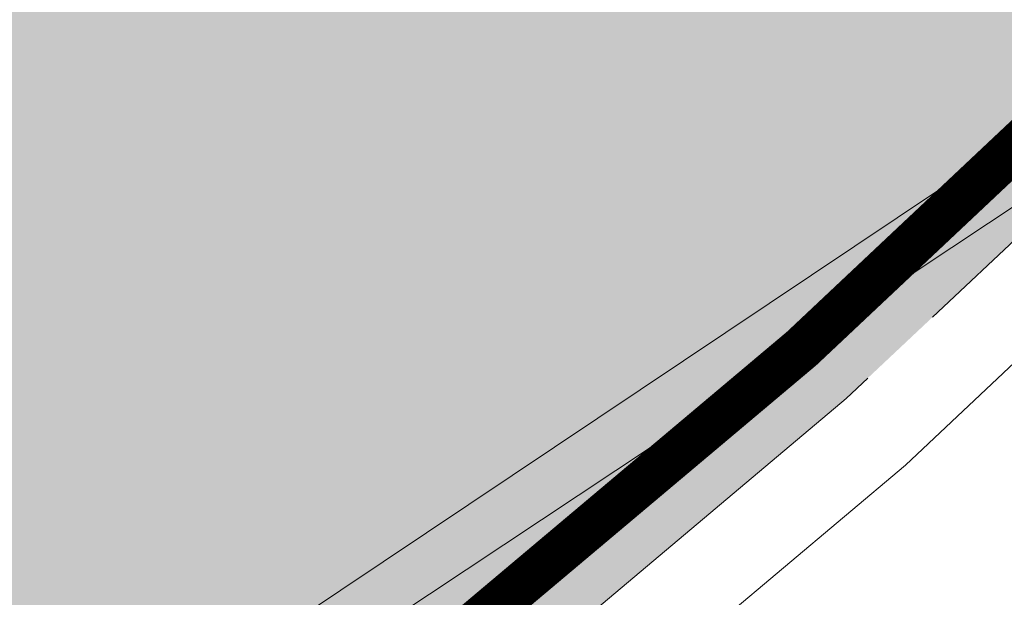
# Model space of a CAD drawing. Header units: metres. Extents: x 163628 to 168255, y 402691 to 405367.
# Tile 792 of 1056: x 165581.12 to 165583.33, y 403987.57 to 403988.87. Entities that reach past the tile are written whole.
import ezdxf

# ---------------------------------------------------------------- set-up
doc = ezdxf.new("R2010")
doc.units = ezdxf.units.M
doc.linetypes.add('X-CA190022.004-UO-DWM_Snelfietsroute$0$VH-OPSLUITBAND_150X250', pattern=[24, 16, -2, 4, -2])
doc.layers.add('X-CA190022.004-UO-ARC_Arcering$0$N-WE-VH-VERHARDING_ASFALT_ROOD-A', color=14, linetype='Continuous', lineweight=0, transparency=0.5)
for name, color, linetype, lineweight in [('X-CA190022.004-UO-DTM inmeting_v0.1$0$B-WE-VH-KANTOPSLUITING_ACHTERKANTBAND-G', 246, 'Continuous', 0), ('X-CA190022.004-UO-DTM inmeting_v0.1$0$B-WE-VH-VERHARDING_ASFALT-G', 246, 'Continuous', 0), ('X-CA190022.004-UO-DWM_Snelfietsroute$0$N-WE-VH-KANTOPSLUITING_ACHTERKANTBAND-G', 7, 'Continuous', 20), ('X-CA190022.004-UO-DWM_Snelfietsroute$0$N-WE-VH-KANTOPSLUITING_OPSLUITBAND_200X250-G', 7, 'X-CA190022.004-UO-DWM_Snelfietsroute$0$VH-OPSLUITBAND_150X250', 20), ('X-CA190022.004-UO-DWM_Snelfietsroute$0$N-WE-VW-MARKERING_LANGS_STREEP_DOORGETROKKEN_010-G', 7, 'Continuous', 20)]:
    doc.layers.add(name, color=color, linetype=linetype, lineweight=lineweight)

msp = doc.modelspace()

# ---------------------------------------------------------------- hatches: boundary and pattern name
at = {"layer": 'X-CA190022.004-UO-ARC_Arcering$0$N-WE-VH-VERHARDING_ASFALT_ROOD-A'}
h = msp.add_hatch(color=256, dxfattribs=at)
h.dxf.hatch_style = 1
h.paths.add_polyline_path([(165588.5397, 403996.273), (165588.8853, 403997.3315), (165589.1715, 403998.4068), (165589.3984, 403999.5004), (165589.5504, 404000.5309), (165589.5865, 404000.8111, -0.02054), (165589.7849, 404002.1127), (165585.3891, 404002.7277, -0.252243), (165578.1417, 403989.3919), (165579.9444, 403986.3795), (165580.1979, 403985.9486), (165580.2587, 403985.9853), (165580.3389, 403986.0368), (165581.2144, 403986.6215), (165582.1122, 403987.2961), (165582.9705, 403988.0188), (165583.7868, 403988.7876), (165584.5585, 403989.5998), (165585.2834, 403990.4529), (165585.9606, 403991.3459), (165586.6035, 403992.3014), (165587.1573, 403993.2322), (165587.674, 403994.2193), (165588.1355, 403995.2345)])

# ---------------------------------------------------------------- linework, layer by layer
at = {"layer": 'X-CA190022.004-UO-DTM inmeting_v0.1$0$B-WE-VH-KANTOPSLUITING_ACHTERKANTBAND-G'}
msp.add_polyline3d([(165594.059, 404012.199, 9.139), (165591.517, 404011.001, 9.171), (165590.774, 404010.416, 9.222), (165590.102, 404009.69, 9.249), (165589.558, 404008.79, 9.267), (165589.197, 404007.788, 9.286), (165589.104, 404006.689, 9.292), (165589.199, 404005.459, 9.322), (165589.464, 404002.942, 9.364), (165589.615, 404000.872, 9.416), (165589.554, 403998.915, 9.45), (165589.225, 403997.286, 9.495), (165588.548, 403995.22, 9.539), (165587.514, 403992.955, 9.583), (165585.902, 403990.687, 9.634), (165583.868, 403988.796, 9.695), (165581.037, 403986.917, 9.769), (165576.891, 403984.43, 9.863)], dxfattribs=at)
at = {"layer": 'X-CA190022.004-UO-DTM inmeting_v0.1$0$B-WE-VH-VERHARDING_ASFALT-G'}
msp.add_polyline3d([(165597.989, 404014.193, 9.147), (165594.32, 404012.423, 9.163), (165591.457, 404011.098, 9.168), (165590.694, 404010.481, 9.188), (165589.999, 404009.772, 9.204), (165589.435, 404008.811, 9.225), (165589.085, 404007.822, 9.24), (165588.971, 404006.668, 9.251), (165589.092, 404005.42, 9.273), (165589.361, 404002.928, 9.314), (165589.483, 404000.926, 9.36), (165589.451, 403998.943, 9.407), (165589.131, 403997.341, 9.445), (165588.376, 403995.046, 9.498), (165587.434, 403993.04, 9.544), (165585.826, 403990.777, 9.599), (165583.865, 403988.947, 9.654), (165581.122, 403987.11, 9.717), (165576.838, 403984.521, 9.813)], dxfattribs=at)
at = {"layer": 'X-CA190022.004-UO-DWM_Snelfietsroute$0$N-WE-VH-KANTOPSLUITING_ACHTERKANTBAND-G', "ltscale": 0.2, "flags": 128}
msp.add_lwpolyline([(165669.9435, 404047.5244), (165598.7613, 404012.9208), (165598.5445, 404012.8124, 0.25699), (165590.1714, 404000.5513), (165589.7598, 404000.591), (165589.7485, 404000.5035), (165589.5954, 403999.4655), (165589.3662, 403998.3607), (165589.0772, 403997.2747), (165588.7281, 403996.2056), (165588.3199, 403995.1568), (165587.8538, 403994.1314), (165587.332, 403993.1346), (165586.7725, 403992.1944), (165586.1233, 403991.2295), (165585.4394, 403990.3277), (165584.7073, 403989.466), (165583.9279, 403988.6458), (165583.1036, 403987.8694), (165582.2368, 403987.1395), (165581.3301, 403986.4583), (165580.4485, 403985.8695), (165580.3645, 403985.8155), (165580.3023, 403985.778)], format="xyb", dxfattribs=at)
at = {"layer": 'X-CA190022.004-UO-DWM_Snelfietsroute$0$N-WE-VH-KANTOPSLUITING_OPSLUITBAND_200X250-G', "ltscale": 0.1, "flags": 128}
msp.add_lwpolyline([(165755.1128, 404083.4048), (165748.6654, 404086.6758, 0.191579), (165744.9848, 404087.0114), (165743.7188, 404086.6369), (165742.616, 404086.3762), (165741.5004, 404086.1772), (165740.3755, 404086.0405), (165739.2448, 404085.9664), (165739.0018, 404085.9587), (165738.1116, 404085.9552), (165736.9796, 404086.007), (165735.8522, 404086.1215), (165734.733, 404086.2985), (165733.6252, 404086.5373), (165732.5325, 404086.8373), (165732.3577, 404086.8914), (165731.8681, 404087.0522), (165731.3864, 404087.213), (165730.4966, 404087.4883), (165729.5993, 404087.738), (165728.6952, 404087.9621), (165727.7852, 404088.1602), (165726.8698, 404088.3322), (165725.9499, 404088.478), (165725.0262, 404088.5975), (165724.0994, 404088.6905), (165723.1704, 404088.7571), (165722.2399, 404088.797), (165721.3086, 404088.8104), (165720.3773, 404088.7971), (165719.4467, 404088.7573), (165718.5177, 404088.6909), (165717.591, 404088.5979), (165716.6672, 404088.4786), (165715.7473, 404088.3329), (165714.8319, 404088.1609), (165713.9218, 404087.9629), (165713.0177, 404087.739), (165712.1204, 404087.4893), (165711.4159, 404087.2738), (165711.2306, 404087.2141), (165710.349, 404086.9136), (165709.4764, 404086.5881), (165708.6134, 404086.2377), (165707.7608, 404085.8628), (165706.9192, 404085.4638), (165706.0894, 404085.0408), (165705.272, 404084.5943), (165704.4677, 404084.1247), (165703.6771, 404083.6322), (165702.9009, 404083.1174), (165702.1398, 404082.5806), (165701.3942, 404082.0223), (165700.665, 404081.4429), (165699.9526, 404080.8429), (165699.2576, 404080.2228), (165698.5806, 404079.5831), (165697.9222, 404078.9244), (165697.2829, 404078.2471), (165696.6631, 404077.5518), (165696.0635, 404076.839), (165695.4845, 404076.1095), (165694.9266, 404075.3637), (165694.8571, 404075.2677), (165682.9126, 404058.6899), (165682.533, 404058.1731), (165681.8762, 404057.3236), (165681.1936, 404056.4946), (165680.4858, 404055.6871), (165679.7535, 404054.9017), (165678.9974, 404054.1392), (165678.2183, 404053.4004), (165677.4167, 404052.6859), (165677.0658, 404052.3866), (165676.5935, 404051.9963), (165675.7495, 404051.3324), (165674.8855, 404050.6948), (165674.0023, 404050.0841), (165673.1007, 404049.5008), (165672.1816, 404048.9456), (165671.2459, 404048.4189), (165670.2944, 404047.9212), (165669.8554, 404047.704), (165598.6729, 404013.1002), (165598.4547, 404012.9911, 0.25363), (165589.9925, 404000.7668), (165589.5865, 404000.8111), (165589.5504, 404000.5309), (165589.3984, 403999.5004), (165589.1715, 403998.4068), (165588.8853, 403997.3315), (165588.5397, 403996.273), (165588.1355, 403995.2345), (165587.674, 403994.2193), (165587.1573, 403993.2322), (165586.6035, 403992.3014), (165585.9606, 403991.3459), (165585.2834, 403990.4529), (165584.5585, 403989.5998), (165583.7868, 403988.7876), (165582.9705, 403988.0188), (165582.1122, 403987.2961), (165581.2144, 403986.6215), (165580.3389, 403986.0368), (165580.2587, 403985.9853), (165580.199, 403985.9492)], format="xyb", dxfattribs=at)
at = {"layer": 'X-CA190022.004-UO-DWM_Snelfietsroute$0$N-WE-VW-MARKERING_LANGS_STREEP_DOORGETROKKEN_010-G', "const_width": 0.1, "flags": 128}
msp.add_lwpolyline([(165580.1215, 403986.0777), (165580.1794, 403986.1126), (165580.2567, 403986.1623), (165581.1276, 403986.7439), (165582.0188, 403987.4135), (165582.8707, 403988.1309), (165583.6809, 403988.8939), (165584.4469, 403989.7001), (165585.1664, 403990.5469), (165585.8385, 403991.4331), (165586.4767, 403992.3817), (165587.0263, 403993.3054), (165587.5392, 403994.2851), (165587.9973, 403995.2928), (165588.3984, 403996.3235), (165588.7415, 403997.3741), (165589.0255, 403998.4413), (165589.2506, 403999.5266), (165589.4018, 404000.5514), (165589.4377, 404000.8303)], dxfattribs=at)

doc.saveas('drawing.dxf')
